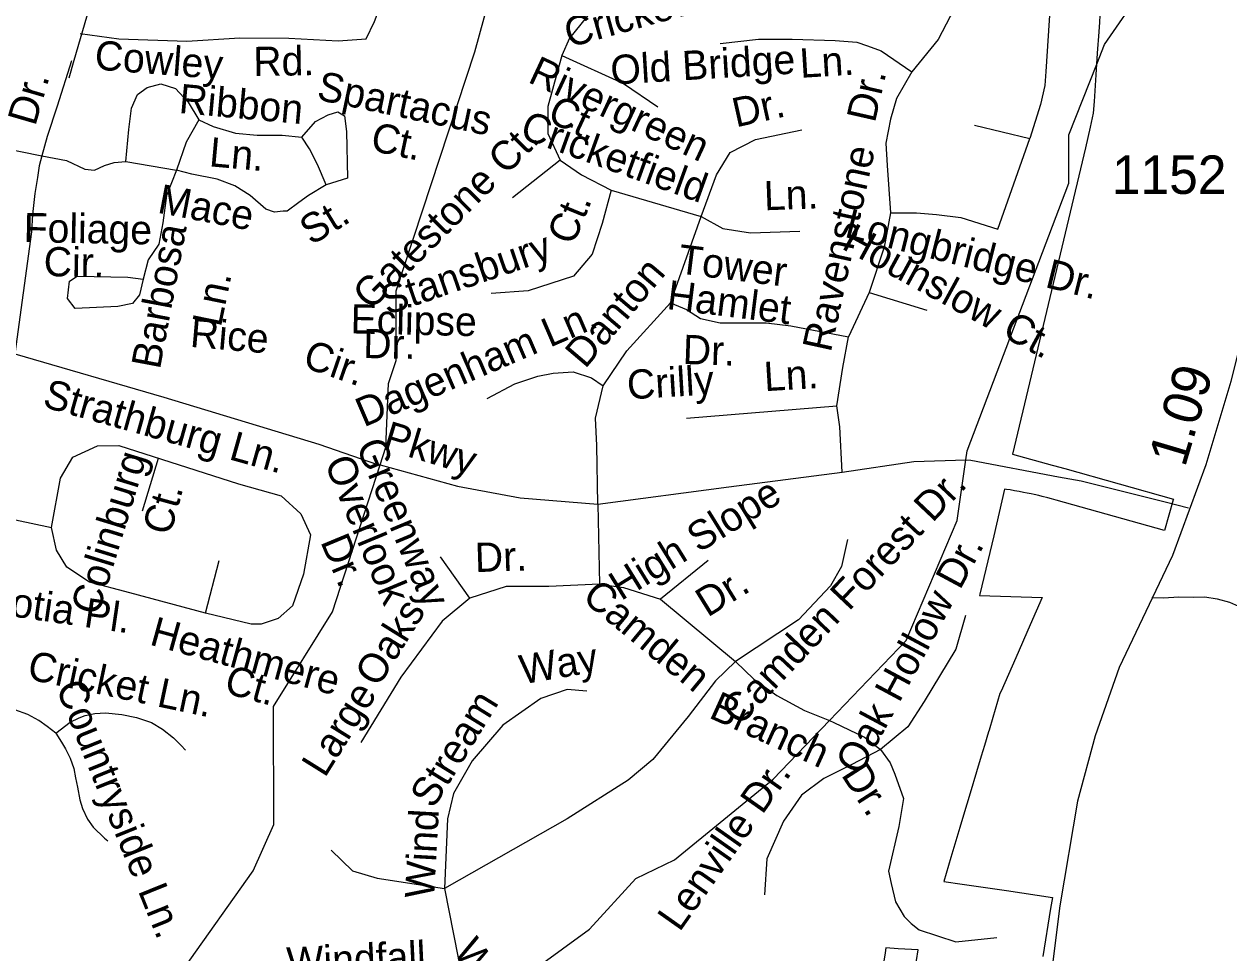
# Model space of a CAD drawing. Extents: x 2001466 to 2224147, y 644118 to 847247.
# Drawn here: x 2072162 to 2076073, y 721933 to 724950 of the extents above; entities that cross this region are included whole.
import ezdxf

# ---------------------------------------------------------------- set-up
doc = ezdxf.new("R2010")
doc.units = 0
for name, color, linetype in [('Exist Boundary Political City Limit New', 7, 'Continuous'), ('Exist Hydrographic Misc Water Feature', 7, 'Continuous'), ('Exist Road Non-System Type 51', 7, 'Continuous'), ('Exist Road Non-System Type 51 Label', 7, 'Continuous'), ('Exist Road Secondary Mileage Hundredths English Label', 7, 'Continuous'), ('Exist Road Secondary Type 51 Attributed', 7, 'Continuous'), ('Exist Road Secondary Type 51 Number Label', 7, 'Continuous'), ('Map Preparation Boundary City Limit Buffer Line', 7, 'Continuous')]:
    doc.layers.add(name, color=color, linetype=linetype)

msp = doc.modelspace()

# ---------------------------------------------------------------- linework, layer by layer
at = {"layer": 'Exist Boundary Political City Limit New'}
for points in [[(2076274.5, 725276.7), (2075686, 725465.5), (2075682.6, 725414.9), (2075676.9, 725326.9), (2075674.2, 725286.2), (2075671, 725236.9), (2075668.9, 725204.2), (2075664.4, 725134.4), (2075659.8, 725064.6), (2075655.6, 725000), (2075652.8, 724956.4), (2075650.6, 724924.9), (2075645.9, 724855), (2075641.1, 724784.7), (2075635.4, 724698.9)], [(2075635.4, 724698.9), (2075632.9, 724660.1), (2075623, 724615.4), (2075608.2, 724547.9), (2075371.1, 723553.6), (2075499, 723517.1), (2075503.9, 723515.9), (2075541.1, 723506.1), (2075893, 723407.2), (2075892.2, 723404.6), (2075864.4, 723305.2), (2075513, 723403.9), (2075497.5, 723408.1), (2075484.9, 723411.3), (2075467.5, 723415.7), (2075455.8, 723418.4), (2075441.1, 723421.8), (2075431.6, 723423.8), (2075418.6, 723426.6), (2075406.9, 723428.9), (2075392.1, 723431.8), (2075377.4, 723434.4), (2075363.6, 723436.8), (2075350.8, 723438.8), (2075344.9, 723439.7), (2075309.9, 723287.9), (2075264.8, 723098.4), (2075263.9, 723094.6), (2075467.4, 723087.2), (2075428.4, 722998.6), (2075381.1, 722891.4), (2075333.5, 722783.3), (2075330.1, 722775.5), (2075306.8, 722697.5), (2075294.6, 722656.8), (2075293, 722651.5), (2075279.9, 722607.5), (2075269.4, 722572.3), (2075254.1, 722521.3), (2075233.4, 722451.8), (2075212.2, 722381.1), (2075200.2, 722341), (2075171.1, 722242.8), (2075148.2, 722165.7), (2075207.4, 722156.9), (2075350.9, 722135.8), (2075500.4, 722113.5), (2075494.5, 722077.2), (2075469.2, 721921.8)], [(2075048, 721839.2), (2075064.8, 721942.9), (2075000, 721946.7), (2074959.9, 721949.3), (2074957.4, 721934.1), (2074922.4, 721717.9)]]:
    msp.add_lwpolyline(points, dxfattribs=at)
at = {"layer": 'Exist Hydrographic Misc Water Feature'}
for points in [[(2075644.9, 724820.3), (2075669.9, 724883.4), (2075793.9, 725064.6), (2075877, 725233.4), (2075877.9, 725234.5)], [(2073317.9, 723518.1), (2073336.8, 723576), (2073344.8, 723782.6), (2073369.8, 723857.5), (2073369.8, 724083.9), (2073625.9, 724859.5), (2073682.9, 725070)], [(2075219.6, 723534.3), (2075223.9, 723563.7), (2075553.8, 724433), (2075553.8, 724590.4), (2075644.9, 724820.3)], [(2072999.7, 721066.5), (2072698.9, 721433.5), (2072648.8, 721631.4), (2072681.8, 721883.4), (2072905.8, 722200.3), (2072972.8, 722349.9), (2072971.8, 722733.7), (2073162.9, 723041.5), (2073317.9, 723518.1)], [(2074776.6, 722687.9), (2075025.8, 722947.7), (2075190.9, 723338), (2075219.6, 723534.3)], [(2074273.4, 722235.3), (2074593.7, 722497.2), (2074776.6, 722687.9)], [(2073649.4, 721720.3), (2073822.7, 721883), (2073997.9, 722010.7), (2074147.8, 722175), (2074273.4, 722235.3)]]:
    msp.add_lwpolyline(points, dxfattribs=at)
at = {"layer": 'Exist Road Non-System Type 51'}
for p, q in [((2075247.9, 724621.4), (2075427, 724578)), ((2072030.3, 724560.5), (2072220.3, 724521.8)), ((2072492.3, 724503.6), (2072656.5, 724475.2)), ((2074067.8, 724411.1), (2074360.1, 724324.8)), ((2074260.6, 724045), (2074360.1, 724324.8)), ((2074905.8, 724078.1), (2074838.8, 723934.7)), ((2074905.8, 724078.1), (2075093.1, 724021.3)), ((2074312.8, 723670.1), (2074800.2, 723709.7)), ((2075866.7, 723397.9), (2075941.8, 723379.2)), ((2074025.1, 723390.3), (2074030.5, 723131.2)), ((2074382.4, 723208), (2074228.2, 723082.6)), ((2074228.2, 723082.6), (2074471.9, 722880)), ((2073526.8, 722142), (2073586.3, 721840))]:
    msp.add_line(p, q, dxfattribs=at)
for points in [[(2072789.2, 726361.1), (2072727.3, 726182.6), (2072643.7, 725910), (2072570.4, 725671.8), (2072508.7, 725466.1), (2072324.1, 724832.2), (2072307.7, 724773.9)], [(2075237.8, 725450.7), (2075388.2, 725449), (2075444.9, 725426.3), (2075490.3, 725378), (2075510.2, 725312.7), (2075507.3, 725227.5), (2075479, 724796.5)], [(2072344, 724919.7), (2072470.1, 724902.1), (2072690.2, 724894.1), (2072862.5, 724905.3), (2073022.1, 724903.7), (2073181.6, 724895.7), (2073272.6, 724902.1), (2073299.7, 724958), (2073350.7, 725095.3), (2073393, 725215)], [(2074315.6, 725137.2), (2074125.5, 725071.9), (2074006.3, 724995.2), (2073932.4, 724903.8), (2073907.9, 724848.4), (2073862.7, 724681.9), (2073862.7, 724595), (2073902.5, 724508.2), (2073972.1, 724459.9), (2074067.8, 724411.1)], [(2075212.2, 725127), (2075181, 724999.2), (2075129.9, 724899.8), (2075044, 724795.1)], [(2074422.2, 724886.7), (2074546.5, 724901.2), (2074656, 724901.2), (2074795.3, 724896.4), (2074864.9, 724891.5), (2074899.8, 724878.9)], [(2073907.9, 724848.4), (2074107.7, 724756.6), (2074219.1, 724681.2)], [(2074899.8, 724878.9), (2074944.5, 724862.6), (2075044, 724795.1)], [(2072315.8, 724830.3), (2072269.3, 724683.3), (2072237.5, 724585.4), (2072220.3, 724521.8)], [(2075044, 724795.1), (2074994.2, 724708.2), (2074974.3, 724640.7), (2074959.4, 724563.5), (2074964.4, 724491.2), (2074974.3, 724336.8)], [(2075479, 724796.5), (2075476.1, 724750.5), (2075461.8, 724688.9), (2075427, 724578)], [(2072492.3, 724503.6), (2072501.8, 724607.8), (2072511.3, 724677.3), (2072530.2, 724721.5), (2072561.8, 724743.6), (2072606, 724756.3), (2072653.3, 724740.5), (2072694.4, 724696.3), (2072729.1, 724639.4)], [(2073063.7, 724582.6), (2073107.9, 724633.1), (2073148.9, 724655.2), (2073180.5, 724664.7), (2073202.6, 724652), (2073208.9, 724601.5), (2073212, 724449.9), (2073142.6, 724427.8)], [(2072729.1, 724639.4), (2072688, 724566.8), (2072656.5, 724475.2)], [(2072729.1, 724639.4), (2072776.4, 724617.3), (2072849, 724595.2), (2072918.5, 724588.9), (2073000.5, 724588.9), (2073063.7, 724582.6)], [(2074360.1, 724324.8), (2074409.8, 724459.9), (2074454.6, 724532.4), (2074536.9, 724575), (2074687.3, 724606.2)], [(2073142.6, 724427.8), (2073114.2, 724494.1), (2073088.9, 724544.7), (2073063.7, 724582.6)], [(2074974.3, 724336.8), (2075058.9, 724336.8), (2075123.6, 724332), (2075203.2, 724322.3), (2075322.6, 724283.7), (2075427, 724578)], [(2072220.3, 724521.8), (2072211.5, 724489.3), (2072205.7, 724451.4), (2072197.3, 724399.2), (2072189.9, 724331.3), (2072185.9, 724275.4), (2072132, 723878.6)], [(2072220.3, 724521.8), (2072299.8, 724506.8), (2072359.8, 724478.3), (2072391.3, 724475.2), (2072422.9, 724491), (2072454.5, 724500.4), (2072492.3, 724503.6)], [(2073902.5, 724508.2), (2073747.3, 724386.1)], [(2072656.5, 724475.2), (2072624.9, 724393.1), (2072612.3, 724304.6), (2072599.7, 724235.2), (2072564.9, 724184.6), (2072549.2, 724121.5)], [(2073142.6, 724427.8), (2073085.8, 724393.1), (2073054.2, 724371), (2073016.3, 724342.5), (2073003.7, 724342.5), (2072975.3, 724339.4), (2072946.9, 724348.9), (2072896.4, 724393.1), (2072845.9, 724424.7), (2072789.1, 724446.8), (2072707, 724462.6), (2072656.5, 724475.2)], [(2074067.8, 724411.1), (2074038.5, 724301.8), (2074006.5, 724203.2), (2073945.2, 724131.2), (2073798.7, 724083.2), (2073678.9, 724075.2)], [(2074974.3, 724336.8), (2074954, 724225.7), (2074905.8, 724078.1)], [(2074360.1, 724324.8), (2074430, 724285.8), (2074520.6, 724272.5), (2074680.4, 724277.8)], [(2072549.2, 724121.5), (2072536.5, 724070.9), (2072514.4, 724042.5), (2072467.1, 724033), (2072328.2, 724026.7), (2072303, 724058.3), (2072309.3, 724115.2), (2072334.5, 724131), (2072498.7, 724127.8), (2072549.2, 724121.5)], [(2074041.8, 723774.8), (2074118.4, 723888.7), (2074260.6, 724045)], [(2074260.6, 724045), (2074312.7, 724023.3), (2074357.5, 723994.3), (2074422.2, 723979.8), (2074486.8, 723979.8), (2074571.4, 723979.8), (2074651, 723970.2), (2074838.8, 723934.7)], [(2074800.2, 723709.7), (2074820.1, 723835.1), (2074838.8, 723934.7)], [(2072132, 723878.6), (2072615.5, 723738), (2073118.6, 723586), (2073309.7, 723519.9), (2073317.9, 723518.1)], [(2073666, 723733.8), (2073755.6, 723782.1), (2073830.2, 723806.2), (2073880, 723815.8), (2073944.6, 723820.7), (2074004.3, 723801.4), (2074041.8, 723774.8)], [(2074025.1, 723390.3), (2074021.9, 723581.8), (2074017.2, 723670.1), (2074041.8, 723774.8)], [(2074817.7, 723495), (2074810.2, 723642.2), (2074800.2, 723709.7)], [(2072251.6, 723315.3), (2072281, 723475.7), (2072320.8, 723543.2), (2072400.4, 723580.4), (2072470, 723581.8), (2072858, 723456.4), (2072997.3, 723417.8), (2073060.5, 723359.5), (2073091.7, 723291.5), (2073069.1, 723163.9), (2073033.6, 723060.4), (2072986.9, 723019.3), (2072931.6, 723000.9)], [(2072546.3, 723369.2), (2072598.5, 723540.3)], [(2073317.9, 723518.1), (2073569.3, 723449.4), (2073772.1, 723411.6), (2074025.1, 723390.3)], [(2074817.7, 723495), (2075050.5, 723529.5), (2075219.6, 723534.3)], [(2075219.6, 723534.3), (2075235.5, 723533.6), (2075519.7, 723480)], [(2074025.1, 723390.3), (2074449.6, 723446.7), (2074817.7, 723495)], [(2075519.7, 723480), (2075593.6, 723466), (2075866.7, 723397.9)], [(2072066.9, 723351), (2072082.1, 723350.2), (2072251.6, 723315.3)], [(2072931.6, 723000.9), (2072899, 723000.9), (2072751.7, 723036.3), (2072505.2, 723102.9), (2072374.9, 723137), (2072300.9, 723186.2), (2072267.2, 723241.6), (2072251.6, 723315.3)], [(2074835.1, 723275.6), (2074815.2, 723188.7), (2074780.3, 723126), (2074675.9, 723015.1), (2074471.9, 722880)], [(2072751.7, 723036.3), (2072795.6, 723207.8)], [(2073609.6, 723085.9), (2073513.8, 723219.2)], [(2074030.5, 723131.2), (2073865.3, 723123.2), (2073726.8, 723123.2), (2073609.6, 723085.9), (2073519.1, 723011.3), (2073385.2, 722829.1), (2073255.9, 722616.9)], [(2074030.5, 723131.2), (2074107.7, 723120.5), (2074228.2, 723082.6)], [(2075823.1, 723087.4), (2075861.1, 723086.7), (2075911.2, 723089.6), (2075959.1, 723088.7), (2075995.2, 723089.9), (2076035, 723083.1), (2076074.8, 723072.3), (2076114.5, 723055.5), (2076171.9, 723028.3), (2076223.3, 723001.3), (2076253, 722984.7), (2076286.7, 722972), (2076328.5, 722961.1), (2076364.3, 722948.4), (2076400, 722933.7), (2076427.7, 722921.1), (2076461.3, 722902.4), (2076487.1, 722893.9)], [(2075218.1, 723029.6), (2075186.7, 722920.2), (2075084.5, 722749.8), (2075030.6, 722667.5), (2074942.7, 722593.6)], [(2074471.9, 722880), (2074407.2, 722817.3), (2074317.7, 722701.5), (2074203.3, 722561.7), (2074123.7, 722494.1), (2073924.7, 722368.7), (2073526.8, 722142)], [(2074471.9, 722880), (2074531.6, 722822.1), (2074606.2, 722769.1), (2074695.8, 722720.8), (2074776.6, 722687.9)], [(2072265.2, 722646.8), (2072236.7, 722669.2), (2072210.6, 722687.8), (2072174.6, 722707.6), (2072132.4, 722722.5), (2072058, 722742.4), (2071986, 722763.5), (2071936.4, 722772.2)], [(2073989.4, 722783.5), (2073924.7, 722788.4), (2073840.2, 722759.4), (2073715.8, 722672.6), (2073616.3, 722556.8), (2073556.6, 722450.7), (2073536.7, 722368.7), (2073526.8, 722142)], [(2072265.2, 722646.8), (2072312.3, 722682.8), (2072340.9, 722696.5), (2072360.7, 722703.9), (2072391.8, 722711.4), (2072426.5, 722712.6), (2072479.9, 722707.6), (2072527, 722697.7), (2072575.4, 722681.6), (2072611.4, 722660.5), (2072647.4, 722631.9), (2072672.2, 722607.1), (2072685.8, 722592.2)], [(2074776.6, 722687.9), (2074790.3, 722682.2), (2074889.8, 722634), (2074942.7, 722593.6)], [(2072265.2, 722646.8), (2072283.8, 722618.3), (2072296.2, 722595.9), (2072312.3, 722566.1), (2072323.5, 722532.6), (2072329.7, 722501.6), (2072335.9, 722471.8), (2072343.4, 722430.9), (2072352.1, 722402.3), (2072368.2, 722367.6), (2072386.8, 722341.5), (2072422.8, 722305.5), (2072433.9, 722296.8)], [(2074942.7, 722593.6), (2074849, 722545.4), (2074758.2, 722499.9), (2074685.8, 722445.9), (2074627.7, 722360.8), (2074573.8, 722238.7), (2074565.3, 722122.3)], [(2074942.7, 722593.6), (2074973.9, 722551), (2074989.3, 722513.4), (2075016.4, 722434.6), (2075002.3, 722343.8), (2074968.2, 722198.9), (2074976.7, 722159.2), (2074990.9, 722099.6), (2075019.3, 722051.3), (2075042, 722028.6), (2075067.5, 722008.7), (2075186.7, 721969), (2075320.1, 721983.2)], [(2073158.6, 722267.4), (2073228.3, 722199.9), (2073307.9, 722175.8), (2073526.8, 722142)]]:
    msp.add_lwpolyline(points, dxfattribs=at)
at = {"layer": 'Exist Road Secondary Type 51 Attributed'}
msp.add_lwpolyline([(2076912.3, 725793.8), (2076847.2, 725641.9), (2076788, 725533.5), (2076692.2, 725355.5), (2076586.9, 725187.9), (2076513.6, 725045.8), (2076454.9, 724908.5), (2076340.1, 724587.6), (2076208.4, 724255.6), (2076133.5, 724008.1), (2076079.2, 723789.4), (2075998.7, 723518), (2075890.2, 723224.2), (2075717.1, 722860.2), (2075638.9, 722638.3), (2075581.5, 722426), (2075524.8, 722085.9), (2075494.5, 721844.9), (2075433.1, 721506.4), (2075366.1, 721072.2), (2075326.2, 720842.3), (2075300.7, 720642.7), (2075262.4, 720481.5), (2075210.5, 720362.5)], dxfattribs=at)
at = {"layer": 'Map Preparation Boundary City Limit Buffer Line'}
for points in [[(2076274.5, 725276.7), (2075686, 725465.5), (2075682.6, 725414.9), (2075676.9, 725326.9), (2075674.2, 725286.2), (2075671, 725236.9), (2075668.9, 725204.2), (2075664.4, 725134.4), (2075659.8, 725064.6), (2075655.6, 725000), (2075652.8, 724956.4), (2075650.6, 724924.9), (2075645.9, 724855), (2075641.1, 724784.7), (2075635.4, 724698.9)], [(2075635.4, 724698.9), (2075632.9, 724660.1), (2075623, 724615.4), (2075608.2, 724547.9), (2075371.1, 723553.6), (2075499, 723517.1), (2075503.9, 723515.9), (2075541.1, 723506.1), (2075893, 723407.2), (2075892.2, 723404.6), (2075864.4, 723305.2), (2075513, 723403.9), (2075497.5, 723408.1), (2075484.9, 723411.3), (2075467.5, 723415.7), (2075455.8, 723418.4), (2075441.1, 723421.8), (2075431.6, 723423.8), (2075418.6, 723426.6), (2075406.9, 723428.9), (2075392.1, 723431.8), (2075377.4, 723434.4), (2075363.6, 723436.8), (2075350.8, 723438.8), (2075344.9, 723439.7), (2075309.9, 723287.9), (2075264.8, 723098.4), (2075263.9, 723094.6), (2075467.4, 723087.2), (2075428.4, 722998.6), (2075381.1, 722891.4), (2075333.5, 722783.3), (2075330.1, 722775.5), (2075306.8, 722697.5), (2075294.6, 722656.8), (2075293, 722651.5), (2075279.9, 722607.5), (2075269.4, 722572.3), (2075254.1, 722521.3), (2075233.4, 722451.8), (2075212.2, 722381.1), (2075200.2, 722341), (2075171.1, 722242.8), (2075148.2, 722165.7), (2075207.4, 722156.9), (2075350.9, 722135.8), (2075500.4, 722113.5), (2075494.5, 722077.2), (2075469.2, 721921.8)], [(2075048, 721839.2), (2075064.8, 721942.9), (2075000, 721946.7), (2074959.9, 721949.3), (2074957.4, 721934.1), (2074922.4, 721717.9)]]:
    msp.add_lwpolyline(points, dxfattribs=at)

# ---------------------------------------------------------------- texts
at = {"layer": 'Exist Road Non-System Type 51 Label'}
for s, rotation, p in [('Cricketfield', 15.5878, (2073931.7, 724873)), ('Cowley', 355.5157, (2072389, 724802.8)), ('Rd.', 1.0317, (2072907.2, 724780.8)), ('Old Bridge', 3.4727, (2074068.6, 724753.1)), ('Rivergreen', 335.0675, (2073794, 724763)), ('Ln.', 3.4727, (2074682.8, 724775.3)), ('Dr.', 73.7412, (2072198.3, 724615.9)), ('Spartacus', 348.0968, (2073108.7, 724705.4)), ('Dr.', 77.1451, (2074923.9, 724626.8)), ('Ribbon', 354.8028, (2072662.6, 724661.6)), ('Ct.', 335.0675, (2073856.1, 724636.5)), ('Dr.', 12.5443, (2074473.1, 724614.1)), ('Cricketfield', 340.1312, (2073767.1, 724581.6)), ('Ct.', 348.0968, (2073283, 724539.9)), ('Ln.', 354.8028, (2072760.9, 724488.4)), ('Gatestone Ct.', 45.0362, (2073287.6, 724017.2)), ('Ravenstone', 77.6922, (2074780.7, 723881.3)), ('Mace', 349.109, (2072592.1, 724337.8)), ('Ln.', 2.1463, (2074565.5, 724345)), ('Ct.', 67.6543, (2073945, 724228.1)), ('Foliage', 358.8976, (2072160.2, 724242.1)), ('St.', 31.4426, (2073094.8, 724229.5)), ('Longbridge Dr.', 345.9465, (2074822.1, 724259.4)), ('Hounslow Ct.', 331.3589, (2074812.2, 724222.5)), ('Barbosa', 79.3837, (2072603.1, 723826)), ('Stansbury', 18.8729, (2073340.7, 724004.1)), ('Cir.', 358.8976, (2072225.3, 724131.5)), ('Tower', 352.866, (2074282.1, 724140.8)), ('Danton', 49.6713, (2073983.4, 723827.8)), ('Ln.', 78.4436, (2072800.9, 723963.2)), ('Hamlet', 352.866, (2074245.9, 724024.7)), ('Eclipse', 358.6946, (2073221.4, 723945.5)), ('Rice', 355.0991, (2072699.1, 723901.9)), ('Dagenham Ln.', 23.2246, (2073265.1, 723639.7)), ('Dr.', 359.0154, (2073262.7, 723865.4)), ('Cir.', 340.9362, (2073062.4, 723837.4)), ('Dr.', 358.0224, (2074299.3, 723846.3)), ('Crilly ', 3.4379, (2074122.1, 723730.9)), ('Ln.', 3.4379, (2074566.5, 723757.5)), ('Strathburg Ln.', 344.2724, (2072218.7, 723707.9)), ('Pkwy', 343.1816, (2073322.6, 723570.9)), ('Greenway', 292.594, (2073238.5, 723581.1)), ('Colinburg', 72.948, (2072402.6, 723025.4)), ('Overlook', 292.594, (2073136.2, 723525.9)), ('Camden Forest Dr.', 46.5962, (2074485.2, 722666.7)), ('Ct.', 74.6315, (2072636.6, 723286)), ('High Slope', 31.7338, (2074099.9, 723075.3)), ('Dr.', 292.594, (2073123.2, 723269.3)), ('Dr.', 1.9407, (2073627, 723169.9)), ('Oak Hollow Dr.', 61.7295, (2074875.8, 722506.3)), ('Scotia Pl.', 351.6925, (2071969.4, 723048.8)), ('Camden', 320.4046, (2073969.6, 723081.3)), ('Dr.', 31.7338, (2074380.9, 723021.7)), ('Oaks', 58.0927, (2073311.5, 722792.6)), ('Heathmere', 344.6315, (2072566.3, 722935.3)), ('Cricket Ln.', 348.1076, (2072168.8, 722823.4)), ('Way', 9.7671, (2073779.7, 722805.3)), ('Ct.', 344.6315, (2072807.9, 722778.7)), ('Countryside Ln.', 291.9657, (2072264.3, 722797.3)), ('Large', 58.0927, (2073138.6, 722499.5)), ('Stream', 58.305, (2073490.4, 722398.3)), ('Branch', 335.5285, (2074381.5, 722698.9)), ('Dr.', 302.702, (2074812.8, 722511.9)), ('Lenville Dr.', 54.8166, (2074289.9, 721998.8)), ('Wind', 86.8242, (2073492.9, 722108.8)), ('Wind', 305.3039, (2073553.7, 721937.8)), ('Windfall', 2.7286, (2073016.7, 721856.1))]:
    msp.add_text(s, height=95, rotation=rotation, dxfattribs=at).set_placement(p)
at = {"layer": 'Exist Road Secondary Mileage Hundredths English Label'}
msp.add_text('1.09', height=125, rotation=73.4664, dxfattribs=at).set_placement((2075930.4, 723507.6))
at = {"layer": 'Exist Road Secondary Type 51 Number Label'}
msp.add_text('1152', height=125, dxfattribs=at).set_placement((2075693.4, 724398.3))

doc.saveas('drawing.dxf')
